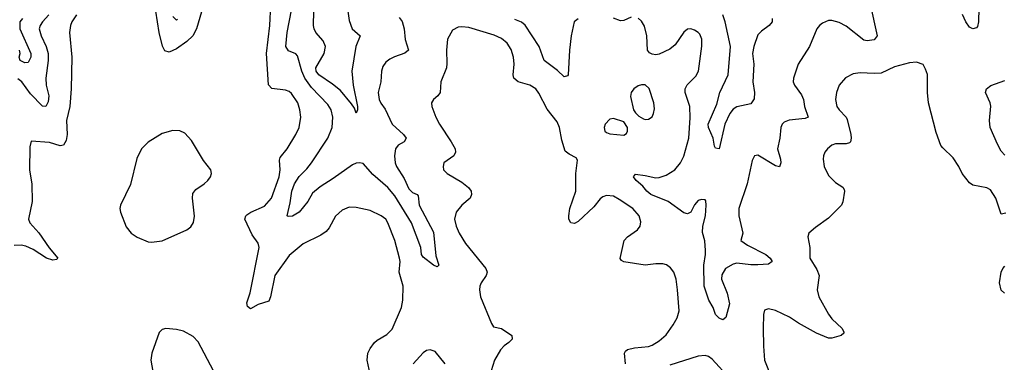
# Model space of a CAD drawing. Header units: inches. Extents: x 1682530 to 1839546, y 640742 to 791647.
# Tile 690 of 923: x 1804761 to 1810348, y 673318 to 675262. Entities that reach past the tile are written whole.
import ezdxf

# ---------------------------------------------------------------- set-up
doc = ezdxf.new("R2010")
doc.units = ezdxf.units.IN
doc.header["$MEASUREMENT"] = 0
doc.layers.add('B8607', color=7, linetype='Continuous')
doc.layers.add('B8617', color=7, linetype='Continuous')

msp = doc.modelspace()

# ---------------------------------------------------------------- linework, layer by layer
at = {"layer": 'B8607', "color": 5}
for points, elevation in [([(1806749.6, 673250), (1806732.4, 673330), (1806736.8, 673370), (1806750, 673396.9), (1806774.2, 673430), (1806790, 673444.2), (1806843.7, 673476.3), (1806873.7, 673506.3), (1806927.2, 673630), (1806935.4, 673670), (1806936.5, 673750), (1806915.2, 673830), (1806919.8, 673890), (1806916, 673910), (1806889.8, 674010), (1806850.7, 674110), (1806838, 674130), (1806813, 674150), (1806750, 674179.3), (1806670, 674196.8), (1806630, 674197.7), (1806590, 674181.1), (1806553, 674147), (1806518, 674082), (1806500, 674060), (1806470, 674040.5), (1806370, 673990.9), (1806290, 673923.8), (1806209.5, 673810), (1806184.3, 673690), (1806174.3, 673665.7), (1806114.5, 673645.5), (1806070, 673621.1), (1806054.3, 673634.3), (1806050, 673654.8), (1806068.5, 673711.5), (1806120.7, 673970), (1806113.8, 673993.8), (1806080.7, 674040.7), (1806038.4, 674130), (1806044.1, 674150), (1806050, 674155), (1806072.2, 674170), (1806150, 674204.4), (1806189.9, 674250), (1806233.1, 674370), (1806238.8, 674410), (1806234.9, 674465.1), (1806238.9, 674481.1), (1806279.3, 674530), (1806328.7, 674610), (1806346.2, 674650), (1806356.1, 674710), (1806351.6, 674750), (1806338.5, 674790), (1806303.2, 674843.2), (1806290, 674854.2), (1806270, 674862.2), (1806192.4, 674872.4), (1806172.4, 674892.4), (1806161, 675070), (1806181, 675230), (1806186.1, 675346.1)], 480), ([(1809587.6, 675350), (1809627.2, 675170), (1809610, 675148.6), (1809570, 675142.4), (1809550, 675146.2), (1809450, 675225.4), (1809410, 675246.9), (1809370, 675257.7), (1809350, 675256.9), (1809317.1, 675242.9), (1809299.3, 675230), (1809283.7, 675210), (1809242.8, 675110), (1809178.4, 675010), (1809151.7, 674930), (1809150.3, 674910), (1809156.9, 674890), (1809196.3, 674836.3), (1809208.5, 674810), (1809215, 674770), (1809235.8, 674710), (1809217.5, 674702.5), (1809127.1, 674692.9), (1809098.9, 674681.1), (1809086.9, 674670), (1809079.7, 674650), (1809074.7, 674590), (1809060.2, 674530), (1809077.5, 674470), (1809079.6, 674450), (1809073, 674427), (1809050, 674433.7), (1808950, 674492.8), (1808930, 674489.4), (1808916.5, 674463.5), (1808888.4, 674330), (1808841.7, 674190), (1808841.5, 674150), (1808864.4, 674050), (1808853, 674010), (1808890, 673983.2), (1808995.3, 673930), (1809018.7, 673910), (1809030.3, 673889.7), (1809010, 673875.6), (1808949, 673871), (1808909.2, 673870.8), (1808830, 673879.8), (1808810, 673874.8), (1808766.8, 673850), (1808745.5, 673814.5), (1808743.7, 673790), (1808775.7, 673710), (1808788.9, 673650), (1808767.9, 673572.1), (1808750, 673559.5), (1808730, 673568), (1808709.7, 673590), (1808696.9, 673630), (1808671.1, 673671.1), (1808644.8, 673750), (1808642.2, 673870), (1808652.8, 673930), (1808652.2, 673952.2), (1808647.8, 674007.8), (1808635.2, 674055.2), (1808637.7, 674090), (1808653.1, 674150), (1808656.9, 674210), (1808654, 674234), (1808650, 674239.3), (1808630, 674242.9), (1808610, 674236.9), (1808590, 674212.3), (1808570, 674169.3), (1808550, 674160.7), (1808530, 674166), (1808441.3, 674230), (1808343.1, 674270), (1808318.9, 674290), (1808297.4, 674317.4), (1808258.3, 674350), (1808244.7, 674370), (1808254.8, 674385.2), (1808310, 674378.2), (1808370, 674364.2), (1808390, 674366), (1808430, 674379.7), (1808478.9, 674410), (1808510, 674450.4), (1808530, 674488), (1808557.7, 674590), (1808566.3, 674706.3), (1808563.1, 674770), (1808537.2, 674850), (1808537.8, 674870), (1808548, 674892), (1808597.4, 674942.6), (1808612, 674970), (1808632.4, 675112.4), (1808631.1, 675151.1), (1808619.8, 675179.8), (1808611.8, 675190), (1808590, 675203.5), (1808570, 675209.7), (1808550, 675208.2), (1808530, 675191.2), (1808479.8, 675120.2), (1808450, 675094.2), (1808390, 675065.8), (1808370, 675062.4), (1808350, 675066), (1808335, 675075), (1808323.1, 675090), (1808319.3, 675170), (1808306.5, 675226.5), (1808290, 675253.7), (1808270.5, 675270.5)], 460), ([(1805083.2, 675290), (1805057.1, 675250), (1805049.4, 675230), (1805043.2, 675190), (1805056.3, 675050), (1805052.8, 674870), (1805045.7, 674770), (1805027.5, 674690), (1805030.1, 674610), (1805024.1, 674575.9), (1805010, 674551.2), (1804990, 674546), (1804930, 674565.5), (1804826.4, 674573.6), (1804818.5, 674541.5), (1804817.6, 674410), (1804829.4, 674329.4), (1804831.2, 674231.2), (1804811.4, 674130), (1804819.6, 674110), (1804870, 674053.1), (1804927.8, 673967.8), (1804977.3, 673910), (1804970, 673901.2), (1804950, 673897.4), (1804914, 673910), (1804837.8, 673957.8), (1804796.5, 673976.5), (1804770, 673982.7), (1804730, 673980.7)], 480), ([(1804927.2, 675290), (1804890.1, 675250), (1804877.3, 675230), (1804871.7, 675210), (1804882.5, 675170), (1804912.1, 675110), (1804921.9, 675070), (1804922.9, 675030), (1804909.2, 674930), (1804911.8, 674890), (1804927, 674830), (1804923.7, 674796.3), (1804910, 674769.7), (1804890, 674772), (1804821.7, 674841.7), (1804773.2, 674910), (1804750, 674927.2)], 460), ([(1804776.3, 675270), (1804762.1, 675250), (1804762.4, 675210), (1804823.5, 675070), (1804823.5, 675050), (1804810, 675019.1), (1804790, 675018.2), (1804763.7, 675030), (1804757.6, 675050), (1804764.2, 675070), (1804760.3, 675090)], 440), ([(1805793.4, 675306.6), (1805763.8, 675210), (1805742.9, 675170), (1805710, 675138.3), (1805650, 675097.1), (1805610, 675078.5), (1805585, 675085), (1805571.7, 675111.7), (1805551.8, 675190), (1805533, 675310)], 480), ([(1805657.4, 675262.6), (1805650, 675260.4), (1805630, 675280.9)], 460), ([(1806914.4, 675274.4), (1806931.8, 675251.8), (1806942.3, 675210), (1806949.2, 675150), (1806966.7, 675090), (1806947.3, 675072.7), (1806887.5, 675052.5), (1806861.4, 675038.6), (1806839.3, 675020.7), (1806822.6, 674997.4), (1806813.2, 674970), (1806811.2, 674910), (1806796, 674850), (1806800.7, 674810), (1806809.5, 674789.5), (1806834.7, 674754.7), (1806874.9, 674670), (1806938.5, 674610), (1806953.7, 674590), (1806943.1, 674570), (1806908.8, 674550), (1806893.8, 674530), (1806887.2, 674490), (1806892.5, 674450), (1806898.7, 674430), (1806941.9, 674361.9), (1806970, 674302.3), (1806990, 674281.2), (1807016.3, 674270), (1807022.9, 674262.9), (1807027.9, 674210), (1807110, 674056.5), (1807123.1, 673923.1), (1807138.8, 673870), (1807130, 673859), (1807110, 673868.7), (1807050, 673915.6), (1807042, 673930), (1807036.4, 673970), (1806983.8, 674110), (1806890, 674263.4), (1806850, 674309.2), (1806764.7, 674384.7), (1806710, 674446.2), (1806690, 674450.9), (1806670, 674448.7), (1806650, 674439.3), (1806539.7, 674360.3), (1806465.3, 674314.7), (1806422.5, 674277.5), (1806395.2, 674230), (1806346.5, 674170), (1806310, 674146.8), (1806285.4, 674145.4), (1806279.3, 674150), (1806296.7, 674223.3), (1806305.5, 674290), (1806319.9, 674330), (1806346.6, 674373.4), (1806390, 674416.5), (1806416.3, 674450), (1806510, 674590.3), (1806534.7, 674650), (1806537.3, 674710), (1806529.1, 674750), (1806510, 674782), (1806417.4, 674877.4), (1806378.9, 674930), (1806361.3, 674970), (1806337.6, 675057.6), (1806328.3, 675068.3), (1806286.2, 675086.2), (1806271.6, 675110), (1806278.5, 675190), (1806303.4, 675316.6)], 460), ([(1806624, 675310), (1806630, 675258), (1806648.2, 675210), (1806693.4, 675170), (1806668.1, 675110), (1806646.6, 674970), (1806653.8, 674890), (1806678, 674770), (1806678, 674750), (1806670, 674732.7), (1806660.4, 674760.4), (1806644.6, 674784.6), (1806580.6, 674860.6), (1806536.9, 674896.9), (1806457.7, 674950), (1806442.7, 674970), (1806441, 674990), (1806489.3, 675070), (1806497.1, 675110), (1806482.2, 675142.2), (1806441.7, 675190), (1806431.3, 675210), (1806427.9, 675230), (1806430.7, 675310)], 440), ([(1808230, 675276.8), (1808190, 675257), (1808170, 675256.5), (1808130, 675271.3)], 460), ([(1809031.1, 675270), (1809030.2, 675250), (1809014, 675230), (1808970, 675197.2), (1808950, 675176), (1808926.2, 675110), (1808919.8, 675070), (1808925.9, 675010), (1808921.5, 674910), (1808930.2, 674849.8), (1808927.7, 674812.3), (1808910, 674785.1), (1808830, 674768.6), (1808810, 674754.7), (1808790, 674729.7), (1808762.4, 674670), (1808730, 674529), (1808710, 674532.7), (1808703.9, 674543.9), (1808695.6, 674590), (1808669.3, 674650), (1808668.4, 674670), (1808717.5, 674782.5), (1808733.2, 674850), (1808781.5, 674950), (1808795.2, 675110), (1808764.8, 675250), (1808750.4, 675290)], 440), ([(1808199.3, 673310), (1808193, 673370), (1808198.6, 673381.4), (1808209, 673391), (1808250, 673399.7), (1808330, 673408.4), (1808350, 673414.7), (1808390, 673439.2), (1808430, 673474.9), (1808469.8, 673530), (1808491.4, 673570), (1808502.2, 673610), (1808494.2, 673730), (1808485.3, 673790), (1808473.7, 673830), (1808454.8, 673854.8), (1808430.7, 673870.7), (1808410, 673876.5), (1808370, 673877.5), (1808310, 673869.1), (1808189.1, 673889.1), (1808176, 673896), (1808167.7, 673907.7), (1808191.5, 674010), (1808209.7, 674030), (1808266.3, 674070), (1808281.1, 674090), (1808285.4, 674114.6), (1808275.3, 674150), (1808239.7, 674190), (1808162.3, 674242.3), (1808130, 674260.4), (1808090, 674264.8), (1808070, 674257.8), (1808054.5, 674245.5), (1808018.8, 674201.2), (1807930, 674116.3), (1807910, 674106.3), (1807889.3, 674110), (1807877.6, 674130), (1807876.9, 674150), (1807882.4, 674190), (1807916.1, 674290), (1807917.2, 674390), (1807926, 674466), (1807918, 674478), (1807878.3, 674498.3), (1807856.6, 674516.6), (1807837.8, 674577.8), (1807824.5, 674650), (1807810, 674682.9), (1807753.7, 674753.7), (1807706.1, 674846.1), (1807689.2, 674869.2), (1807656.2, 674890), (1807590.5, 674910.5), (1807565.8, 674930), (1807561.1, 674950), (1807566.8, 675010), (1807562.4, 675050), (1807550, 675093.6), (1807527.4, 675130), (1807494.7, 675154.7), (1807453.7, 675173.7), (1807310, 675217.2), (1807270, 675222.4), (1807250, 675219.6), (1807217.1, 675202.9), (1807189.1, 675150.9), (1807183.2, 675090), (1807185.7, 675014.3), (1807182.6, 674990), (1807151.3, 674910), (1807147.9, 674850), (1807132.9, 674830), (1807108.4, 674810), (1807098.7, 674790), (1807099.5, 674770), (1807122, 674710), (1807142.6, 674670), (1807210.2, 674570), (1807231.4, 674528.6), (1807234.4, 674510), (1807224.2, 674490), (1807168.7, 674450), (1807163.1, 674430), (1807166.7, 674410), (1807186, 674390), (1807270, 674341.1), (1807307.1, 674310), (1807322.2, 674290), (1807325.2, 674270), (1807317.6, 674250), (1807270.3, 674210), (1807237, 674170), (1807229, 674130), (1807236.9, 674090), (1807254.6, 674050), (1807290, 673992.4), (1807406, 673850), (1807414.3, 673830), (1807408.9, 673810), (1807379, 673770), (1807371.5, 673750), (1807370.3, 673729.7), (1807376.5, 673690), (1807438.4, 673538.4), (1807450, 673519.3), (1807494.8, 673510), (1807554, 673470), (1807556.3, 673450), (1807537.3, 673430), (1807510, 673412.3), (1807490, 673389.6), (1807456, 673330), (1807436, 673270)], 480), ([(1807930, 675267.3), (1807906.7, 675250), (1807890.1, 675169.9), (1807880.4, 675090), (1807873.7, 674950), (1807870, 674943.7), (1807850, 674938.7), (1807813.6, 674973.6), (1807738, 675030), (1807708.9, 675110), (1807630, 675231.6), (1807607.9, 675247.9), (1807570, 675263.8)], 460), ([(1810000, 674535.8), (1809988, 674548), (1809961.7, 674621.7), (1809918.4, 674790), (1809911.6, 674850), (1809911.2, 674951.2), (1809901.6, 674981.6), (1809887.2, 675007.2), (1809850, 675022), (1809810, 675018.4), (1809725.5, 674994.5), (1809650, 674959.3), (1809610, 674956.5), (1809530, 674960.3), (1809490, 674955.6), (1809447.6, 674932.4), (1809411.7, 674890), (1809396.1, 674850), (1809390.2, 674810), (1809398.5, 674770), (1809411.5, 674750), (1809450.1, 674710.1), (1809455.7, 674695.7), (1809476.8, 674610), (1809479.7, 674590), (1809476, 674570), (1809470, 674564), (1809450, 674558.8), (1809390, 674558), (1809368.4, 674550), (1809344.9, 674530), (1809330.4, 674510), (1809322, 674490), (1809320.3, 674470), (1809325.3, 674430), (1809350, 674379.1), (1809390, 674339.3), (1809431.7, 674311.7), (1809438.7, 674298.7), (1809441.6, 674290), (1809431.5, 674228.5), (1809423.8, 674210), (1809350, 674136.9), (1809276.7, 674083.3), (1809239.1, 674050), (1809232.4, 674030), (1809243.7, 673970), (1809244.9, 673910), (1809284.1, 673844.1), (1809296.8, 673810), (1809286, 673730), (1809296.5, 673690), (1809350.8, 673590.8), (1809370, 673564.6), (1809427.4, 673510), (1809437.6, 673490), (1809436.5, 673483.5), (1809422.8, 673470), (1809370, 673454.2), (1809350, 673454.6), (1809282.8, 673482.8), (1809179.9, 673539.9), (1809130, 673574), (1809050, 673612), (1809010, 673621.6), (1808986.9, 673613.1), (1808982, 673590), (1808979, 673510), (1808980.8, 673410), (1808987.9, 673330), (1809026.7, 673230)], 480), ([(1805861.3, 673270), (1805774.6, 673434.6), (1805745.5, 673465.5), (1805690, 673494.2), (1805650, 673504.7), (1805590, 673509.6), (1805570, 673504.5), (1805552, 673488), (1805510.2, 673369.8), (1805504.4, 673330), (1805529, 673190)], 520), ([(1807175.6, 673310), (1807118.7, 673378.7), (1807090, 673388.3), (1807070, 673384.4), (1807050, 673371.2), (1806994, 673310)], 480), ([(1808790, 673226), (1808690, 673336.4), (1808670, 673350.9), (1808650, 673356.4), (1808610, 673353.5), (1808450, 673302.5)], 480)]:
    msp.add_lwpolyline(points, dxfattribs=dict(at, elevation=elevation))
for points, elevation in [([(1808290, 674893.6), (1808270, 674886.6), (1808246, 674870), (1808230.8, 674850), (1808227.1, 674827.1), (1808244.7, 674750), (1808254.4, 674734.4), (1808274.4, 674714.4), (1808299.8, 674699.8), (1808310, 674696), (1808330, 674698), (1808349.1, 674710.9), (1808357.2, 674730), (1808363.2, 674756.8), (1808359.6, 674790), (1808332.2, 674872.2), (1808310, 674893.3)], 480), ([(1808130, 674700.9), (1808110, 674697), (1808082.4, 674670), (1808077.1, 674650), (1808082, 674630), (1808090, 674622), (1808110, 674614.4), (1808190, 674607.7), (1808204, 674616), (1808209, 674630), (1808209, 674650), (1808190, 674682)], 480), ([(1805630, 674633.1), (1805570, 674616.8), (1805490, 674566.4), (1805451.5, 674530), (1805425.4, 674474.6), (1805390, 674327.3), (1805333.4, 674210), (1805330.3, 674190), (1805333.7, 674170), (1805366.2, 674086.2), (1805394.4, 674050), (1805428.4, 674028.4), (1805490, 674002.4), (1805510, 673999.7), (1805570, 674008.1), (1805709.8, 674070.2), (1805732.7, 674087.3), (1805747.9, 674112.1), (1805753.2, 674146.8), (1805741.2, 674250), (1805744.3, 674275.7), (1805760.9, 674299.1), (1805807.8, 674330), (1805829.6, 674350), (1805844.2, 674370), (1805849.6, 674390), (1805845.6, 674410), (1805804.1, 674464.1), (1805736, 674576), (1805697.7, 674617.7), (1805670, 674632.2)], 520)]:
    msp.add_lwpolyline(points, close=True, dxfattribs=dict(at, elevation=elevation))
at = {"layer": 'B8617', "color": 5}
for points, elevation in [([(1810205.4, 675410), (1810202, 675250), (1810196, 675224), (1810190, 675216), (1810170, 675209.6), (1810150, 675220.7), (1810130, 675249.6), (1810110, 675291.8)], 460), ([(1810350, 674494), (1810330, 674517), (1810310, 674556.2), (1810267.6, 674650), (1810263.9, 674690), (1810271.8, 674771.8), (1810268.4, 674790), (1810242, 674850), (1810246, 674870), (1810271.2, 674888.8), (1810350, 674918)], 460), ([(1810356, 674164), (1810330, 674159), (1810299, 674250), (1810270, 674297.7), (1810248.9, 674308.9), (1810170, 674323.9), (1810150, 674336.3), (1810109.7, 674390), (1810089.7, 674429.7), (1810057.5, 674477.5), (1810000, 674535.8)], 480), ([(1810349.6, 673710), (1810330, 673728), (1810321, 673770), (1810329.8, 673830), (1810339.2, 673850), (1810350, 673864.2)], 480)]:
    msp.add_lwpolyline(points, dxfattribs=dict(at, elevation=elevation))

doc.saveas('drawing.dxf')
